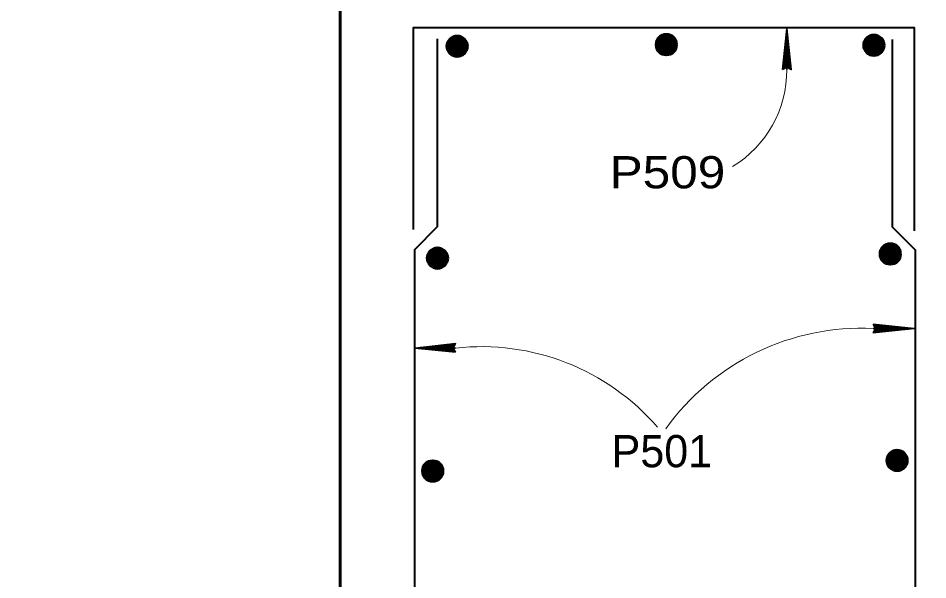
# Model space of a CAD drawing. Extents: x 4.49 to 7.69, y 0.28 to 2.27.
# Drawn here: x 5.8544 to 6.09, y 0.8575 to 1.0029 of the extents above; entities that cross this region are included whole.
import ezdxf

# ---------------------------------------------------------------- set-up
doc = ezdxf.new("R2010")
doc.units = 0
doc.header["$LTSCALE"] = 0.0033
doc.layers.add('1', color=7, linetype='Continuous', lineweight=35)

msp = doc.modelspace()

# ---------------------------------------------------------------- linework, layer by layer
at = {"layer": '1'}
for p, q in [((6.053417, 0.989583), (6.053417, 1.000167)), ((6.052417, 0.989833), (6.053333, 0.997667)), ((6.052417, 0.989833), (6.053333, 0.997667)), ((6.0525, 0.989833), (6.053333, 0.997667)), ((6.052583, 0.989833), (6.053417, 0.997667)), ((6.052583, 0.989833), (6.053583, 0.997667)), ((6.054083, 0.98975), (6.053333, 0.997083)), ((6.05425, 0.989833), (6.053417, 0.997167)), ((6.054333, 0.989833), (6.053583, 0.997167)), ((6.0545, 0.989833), (6.053667, 0.997167)), ((6.076083, 0.923583), (6.083917, 0.922667)), ((6.076083, 0.923583), (6.083917, 0.922667)), ((6.076083, 0.9235), (6.083917, 0.922667)), ((6.076083, 0.923417), (6.083917, 0.922583)), ((6.076083, 0.923417), (6.083917, 0.922417)), ((6.075833, 0.922583), (6.086417, 0.922583)), ((6.076, 0.921917), (6.083333, 0.922667)), ((6.076083, 0.92175), (6.083417, 0.922583)), ((6.076083, 0.921667), (6.083417, 0.922417)), ((6.076083, 0.9215), (6.083417, 0.922333)), ((5.967667, 0.9175), (5.957083, 0.9175)), ((5.967417, 0.916667), (5.959583, 0.917667)), ((5.967417, 0.916667), (5.959583, 0.9175)), ((5.967417, 0.9165), (5.959583, 0.917417)), ((5.967417, 0.9165), (5.959583, 0.917417)), ((5.967417, 0.916583), (5.959583, 0.917417)), ((5.967417, 0.918583), (5.960083, 0.91775)), ((5.967417, 0.918417), (5.960083, 0.917667)), ((5.967417, 0.918333), (5.960083, 0.9175)), ((5.9675, 0.918167), (5.960167, 0.917417))]:
    msp.add_line(p, q, dxfattribs=at)
at = {"layer": '1', "lineweight": 40}
for p, q in [((5.966, 0.997167), (5.970583, 0.995)), ((5.96625, 0.99675), (5.970167, 0.996)), ((5.96625, 0.996583), (5.970167, 0.995833)), ((5.966333, 0.997167), (5.97025, 0.9965)), ((5.966333, 0.997), (5.97025, 0.99625)), ((5.966417, 0.9975), (5.97025, 0.996833)), ((5.968333, 0.996667), (5.969667, 0.997667)), ((5.970417, 0.996833), (5.969167, 0.998)), ((6.020167, 0.997583), (6.02475, 0.995417)), ((6.020333, 0.996583), (6.024167, 0.995917)), ((6.020333, 0.996417), (6.024167, 0.995667)), ((6.020417, 0.997167), (6.024333, 0.996417)), ((6.020417, 0.997), (6.024333, 0.99625)), ((6.020417, 0.99675), (6.02425, 0.996)), ((6.0205, 0.997583), (6.024417, 0.996917)), ((6.0205, 0.997417), (6.024417, 0.996667)), ((6.020583, 0.997917), (6.024417, 0.99725)), ((6.0225, 0.997083), (6.023833, 0.998083)), ((6.024583, 0.99725), (6.023333, 0.998417)), ((6.073917, 0.997417), (6.0785, 0.99525)), ((6.074083, 0.996417), (6.077917, 0.99575)), ((6.074167, 0.997), (6.078083, 0.99625)), ((6.074167, 0.996833), (6.078083, 0.996083)), ((6.074167, 0.996583), (6.078, 0.995833)), ((6.07425, 0.997417), (6.078167, 0.99675)), ((6.07425, 0.99725), (6.078167, 0.9965)), ((6.074333, 0.99775), (6.078167, 0.997083)), ((6.07625, 0.996917), (6.077583, 0.997917)), ((6.078333, 0.997083), (6.077083, 0.99825)), ((5.965833, 0.994417), (5.969667, 0.993667)), ((5.965833, 0.99425), (5.969667, 0.9935)), ((5.965917, 0.994917), (5.969833, 0.994167)), ((5.965917, 0.99475), (5.96975, 0.994)), ((5.965917, 0.9945), (5.96975, 0.993833)), ((5.966, 0.995333), (5.969917, 0.994583)), ((5.966083, 0.99575), (5.969917, 0.995)), ((5.966083, 0.995583), (5.969917, 0.994833)), ((5.966167, 0.996167), (5.97, 0.9955)), ((5.966167, 0.996), (5.97, 0.99525)), ((5.96625, 0.996333), (5.970083, 0.995583)), ((5.970167, 0.994), (5.966417, 0.993583)), ((6.02, 0.994833), (6.023833, 0.994083)), ((6.02, 0.994667), (6.023833, 0.993917)), ((6.020083, 0.995333), (6.024, 0.994583)), ((6.020083, 0.995167), (6.023917, 0.994417)), ((6.020083, 0.994917), (6.023917, 0.99425)), ((6.020167, 0.99575), (6.024083, 0.995)), ((6.02025, 0.996167), (6.024083, 0.995417)), ((6.02025, 0.996), (6.024083, 0.99525)), ((6.024333, 0.994417), (6.020583, 0.994)), ((6.07375, 0.994667), (6.077583, 0.993917)), ((6.07375, 0.9945), (6.077583, 0.99375)), ((6.073833, 0.995167), (6.07775, 0.994417)), ((6.073833, 0.995), (6.077667, 0.99425)), ((6.073833, 0.99475), (6.077667, 0.994083)), ((6.073917, 0.995583), (6.077833, 0.994833)), ((6.074, 0.996), (6.077833, 0.99525)), ((6.074, 0.995833), (6.077833, 0.995083)), ((6.074083, 0.99625), (6.077917, 0.9955)), ((6.078083, 0.99425), (6.074333, 0.993833)), ((5.960917, 0.942333), (5.9655, 0.940167)), ((5.96125, 0.942333), (5.965167, 0.941667)), ((5.96125, 0.942167), (5.965167, 0.941417)), ((5.961333, 0.942667), (5.965167, 0.942)), ((5.96325, 0.941833), (5.964583, 0.942833)), ((5.965333, 0.942), (5.964083, 0.943167)), ((6.078167, 0.943417), (6.08275, 0.94125)), ((6.078333, 0.942417), (6.082167, 0.94175)), ((6.078333, 0.94225), (6.082167, 0.9415)), ((6.078417, 0.943), (6.082333, 0.94225)), ((6.078417, 0.942833), (6.082333, 0.942083)), ((6.078417, 0.942583), (6.08225, 0.941833)), ((6.0785, 0.943417), (6.082417, 0.94275)), ((6.0785, 0.94325), (6.082417, 0.9425)), ((6.078583, 0.94375), (6.082417, 0.943083)), ((6.0805, 0.942917), (6.081833, 0.943917)), ((6.082583, 0.943083), (6.081333, 0.94425)), ((5.960833, 0.940083), (5.96475, 0.939333)), ((5.960833, 0.939917), (5.964667, 0.939167)), ((5.960917, 0.9405), (5.964833, 0.93975)), ((5.961, 0.940917), (5.964833, 0.940167)), ((5.961, 0.94075), (5.964833, 0.94)), ((5.961083, 0.941333), (5.964917, 0.940667)), ((5.961083, 0.941167), (5.964917, 0.940417)), ((5.961167, 0.941917), (5.965083, 0.941167)), ((5.961167, 0.94175), (5.965083, 0.941)), ((5.961167, 0.9415), (5.965, 0.94075)), ((6.078, 0.940667), (6.081833, 0.939917)), ((6.078, 0.9405), (6.081833, 0.93975)), ((6.078083, 0.941167), (6.082, 0.940417)), ((6.078083, 0.941), (6.081917, 0.94025)), ((6.078083, 0.94075), (6.081917, 0.940083)), ((6.078167, 0.941583), (6.082083, 0.940833)), ((6.07825, 0.942), (6.082083, 0.94125)), ((6.07825, 0.941833), (6.082083, 0.941083)), ((6.082333, 0.94025), (6.078583, 0.939833)), ((5.96075, 0.939583), (5.964583, 0.938833)), ((5.96075, 0.939417), (5.964583, 0.938667)), ((5.960833, 0.939667), (5.964667, 0.939)), ((5.965083, 0.939167), (5.961333, 0.93875)), ((6.08225, 0.8895), (6.083583, 0.8905)), ((6.084333, 0.889667), (6.083083, 0.890833)), ((5.964083, 0.886917), (5.962833, 0.888083)), ((6.079917, 0.89), (6.0845, 0.887833)), ((6.079917, 0.888167), (6.083833, 0.887417)), ((6.08, 0.888583), (6.083833, 0.887833)), ((6.08, 0.888417), (6.083833, 0.887667)), ((6.080083, 0.889), (6.083917, 0.888333)), ((6.080083, 0.888833), (6.083917, 0.888083)), ((6.080167, 0.889583), (6.084083, 0.888833)), ((6.080167, 0.889417), (6.084083, 0.888667)), ((6.080167, 0.889167), (6.084, 0.888417)), ((6.08025, 0.89), (6.084167, 0.889333)), ((6.08025, 0.889833), (6.084167, 0.889083)), ((6.080333, 0.890333), (6.084167, 0.889667)), ((5.959667, 0.88725), (5.96425, 0.885083)), ((5.95975, 0.885833), (5.963583, 0.885083)), ((5.95975, 0.885667), (5.963583, 0.884917)), ((5.959833, 0.88625), (5.963667, 0.885583)), ((5.959833, 0.886083), (5.963667, 0.885333)), ((5.959917, 0.886833), (5.963833, 0.886083)), ((5.959917, 0.886667), (5.963833, 0.885917)), ((5.959917, 0.886417), (5.96375, 0.885667)), ((5.96, 0.88725), (5.963917, 0.886583)), ((5.96, 0.887083), (5.963917, 0.886333)), ((5.960083, 0.887583), (5.963917, 0.886917)), ((5.962, 0.88675), (5.963333, 0.88775)), ((6.07975, 0.88725), (6.083583, 0.8865)), ((6.07975, 0.887083), (6.083583, 0.886333)), ((6.079833, 0.88775), (6.08375, 0.887)), ((6.079833, 0.887583), (6.083667, 0.886833)), ((6.079833, 0.887333), (6.083667, 0.886667)), ((6.084083, 0.886833), (6.080333, 0.886417)), ((5.9595, 0.8845), (5.963333, 0.88375)), ((5.9595, 0.884333), (5.963333, 0.883583)), ((5.959583, 0.885), (5.9635, 0.88425)), ((5.959583, 0.884833), (5.963417, 0.884083)), ((5.959583, 0.884583), (5.963417, 0.883917)), ((5.959667, 0.885417), (5.963583, 0.884667)), ((5.963833, 0.884083), (5.960083, 0.883667))]:
    msp.add_line(p, q, dxfattribs=at)
at = {"layer": '1', "lineweight": 60}
for p, q in [((5.96625, 0.997167), (5.966083, 0.99425)), ((5.9665, 0.997167), (5.96625, 0.99425)), ((5.966667, 0.997167), (5.9665, 0.994167)), ((5.966833, 0.997167), (5.966583, 0.994167)), ((5.967, 0.997167), (5.966833, 0.994167)), ((5.96725, 0.997167), (5.967083, 0.994167)), ((5.9675, 0.997167), (5.96725, 0.994167)), ((5.967583, 0.997083), (5.967417, 0.994167)), ((5.96775, 0.997083), (5.967583, 0.994167)), ((5.967917, 0.997083), (5.96775, 0.994167)), ((5.968167, 0.997083), (5.967917, 0.994167)), ((5.968333, 0.997083), (5.968167, 0.994167)), ((5.968583, 0.997), (5.968333, 0.994083)), ((5.968833, 0.997), (5.968583, 0.994083)), ((5.969, 0.997), (5.968833, 0.994083)), ((5.969083, 0.997), (5.968917, 0.994083)), ((5.96925, 0.997), (5.969083, 0.994083)), ((5.969333, 0.997), (5.969167, 0.994083)), ((5.969583, 0.996917), (5.969333, 0.994)), ((5.96975, 0.996917), (5.969583, 0.994)), ((5.969917, 0.996917), (5.969667, 0.994)), ((5.970083, 0.996917), (5.969917, 0.994)), ((5.970333, 0.996917), (5.970167, 0.994)), ((5.970583, 0.995), (5.970417, 0.996833)), ((6.020417, 0.997583), (6.02025, 0.994667)), ((6.020667, 0.997583), (6.020417, 0.994667)), ((6.020833, 0.997583), (6.020667, 0.994583)), ((6.021, 0.997583), (6.02075, 0.994583)), ((6.021167, 0.997583), (6.021, 0.994583)), ((6.021417, 0.997583), (6.02125, 0.994583)), ((6.021667, 0.997583), (6.021417, 0.994583)), ((6.02175, 0.9975), (6.021583, 0.994583)), ((6.021917, 0.9975), (6.02175, 0.994583)), ((6.022083, 0.9975), (6.021917, 0.994583)), ((6.022333, 0.9975), (6.022083, 0.994583)), ((6.0225, 0.9975), (6.022333, 0.994583)), ((6.02275, 0.997417), (6.0225, 0.9945)), ((6.023, 0.997417), (6.02275, 0.9945)), ((6.023167, 0.997417), (6.023, 0.9945)), ((6.02325, 0.997417), (6.023083, 0.9945)), ((6.023417, 0.997417), (6.02325, 0.9945)), ((6.0235, 0.997417), (6.023333, 0.9945)), ((6.02375, 0.997333), (6.0235, 0.994417)), ((6.023917, 0.997333), (6.02375, 0.994417)), ((6.024083, 0.997333), (6.023833, 0.994417)), ((6.02425, 0.997333), (6.024083, 0.994417)), ((6.0245, 0.997333), (6.024333, 0.994417)), ((6.02475, 0.995417), (6.024583, 0.99725)), ((6.074167, 0.997417), (6.074, 0.9945)), ((6.074417, 0.997417), (6.074167, 0.9945)), ((6.074583, 0.997417), (6.074417, 0.994417)), ((6.07475, 0.997417), (6.0745, 0.994417)), ((6.074917, 0.997417), (6.07475, 0.994417)), ((6.075167, 0.997417), (6.075, 0.994417)), ((6.075417, 0.997417), (6.075167, 0.994417)), ((6.0755, 0.997333), (6.075333, 0.994417)), ((6.075667, 0.997333), (6.0755, 0.994417)), ((6.075833, 0.997333), (6.075667, 0.994417)), ((6.076083, 0.997333), (6.075833, 0.994417)), ((6.07625, 0.997333), (6.076083, 0.994417)), ((6.0765, 0.99725), (6.07625, 0.994333)), ((6.07675, 0.99725), (6.0765, 0.994333)), ((6.076917, 0.99725), (6.07675, 0.994333)), ((6.077, 0.99725), (6.076833, 0.994333)), ((6.077167, 0.99725), (6.077, 0.994333)), ((6.07725, 0.99725), (6.077083, 0.994333)), ((6.0775, 0.997167), (6.07725, 0.99425)), ((6.077667, 0.997167), (6.0775, 0.99425)), ((6.077833, 0.997167), (6.077583, 0.99425)), ((6.078, 0.997167), (6.077833, 0.99425)), ((6.07825, 0.997167), (6.078083, 0.99425)), ((6.0785, 0.99525), (6.078333, 0.997083)), ((5.970583, 0.995), (5.965833, 0.99425)), ((6.02475, 0.995417), (6.02, 0.994667)), ((6.0785, 0.99525), (6.07375, 0.9945)), ((5.961167, 0.942333), (5.961, 0.939417)), ((5.961417, 0.942333), (5.961167, 0.939417)), ((5.961583, 0.942333), (5.961417, 0.939333)), ((5.96175, 0.942333), (5.9615, 0.939333)), ((5.961917, 0.942333), (5.96175, 0.939333)), ((5.962167, 0.942333), (5.962, 0.939333)), ((5.962417, 0.942333), (5.962167, 0.939333)), ((5.9625, 0.94225), (5.962333, 0.939333)), ((5.962667, 0.94225), (5.9625, 0.939333)), ((5.962833, 0.94225), (5.962667, 0.939333)), ((5.963083, 0.94225), (5.962833, 0.939333)), ((5.96325, 0.94225), (5.963083, 0.939333)), ((5.9635, 0.942167), (5.96325, 0.93925)), ((5.96375, 0.942167), (5.9635, 0.93925)), ((5.963917, 0.942167), (5.96375, 0.93925)), ((5.964, 0.942167), (5.963833, 0.93925)), ((5.964167, 0.942167), (5.964, 0.93925)), ((5.96425, 0.942167), (5.964083, 0.93925)), ((6.078417, 0.943417), (6.07825, 0.9405)), ((6.078667, 0.943417), (6.078417, 0.9405)), ((6.078833, 0.943417), (6.078667, 0.940417)), ((6.079, 0.943417), (6.07875, 0.940417)), ((6.079167, 0.943417), (6.079, 0.940417)), ((6.079417, 0.943417), (6.07925, 0.940417)), ((6.079667, 0.943417), (6.079417, 0.940417)), ((6.07975, 0.943333), (6.079583, 0.940417)), ((6.079917, 0.943333), (6.07975, 0.940417)), ((6.080083, 0.943333), (6.079917, 0.940417)), ((6.080333, 0.943333), (6.080083, 0.940417)), ((6.0805, 0.943333), (6.080333, 0.940417)), ((6.08075, 0.94325), (6.0805, 0.940333)), ((6.081, 0.94325), (6.08075, 0.940333)), ((6.081167, 0.94325), (6.081, 0.940333)), ((6.08125, 0.94325), (6.081083, 0.940333)), ((6.081417, 0.94325), (6.08125, 0.940333)), ((6.0815, 0.94325), (6.081333, 0.940333)), ((6.08175, 0.943167), (6.0815, 0.94025)), ((6.081917, 0.943167), (6.08175, 0.94025)), ((6.082083, 0.943167), (6.081833, 0.94025)), ((6.08225, 0.943167), (6.082083, 0.94025)), ((6.0825, 0.943167), (6.082333, 0.94025)), ((6.08275, 0.94125), (6.082583, 0.943083)), ((5.9655, 0.940167), (5.96075, 0.939417)), ((5.9645, 0.942083), (5.96425, 0.939167)), ((5.964667, 0.942083), (5.9645, 0.939167)), ((5.964833, 0.942083), (5.964583, 0.939167)), ((5.965, 0.942083), (5.964833, 0.939167)), ((5.96525, 0.942083), (5.965083, 0.939167)), ((5.9655, 0.940167), (5.965333, 0.942)), ((6.08275, 0.94125), (6.078, 0.9405)), ((6.080167, 0.89), (6.08, 0.887083)), ((6.080417, 0.89), (6.080167, 0.887083)), ((6.080583, 0.89), (6.080417, 0.887)), ((6.08075, 0.89), (6.0805, 0.887)), ((6.080917, 0.89), (6.08075, 0.887)), ((6.081167, 0.89), (6.081, 0.887)), ((6.081417, 0.89), (6.081167, 0.887)), ((6.0815, 0.889917), (6.081333, 0.887)), ((6.081667, 0.889917), (6.0815, 0.887)), ((6.081833, 0.889917), (6.081667, 0.887)), ((6.082083, 0.889917), (6.081833, 0.887)), ((6.08225, 0.889917), (6.082083, 0.887)), ((6.0825, 0.889833), (6.08225, 0.886917)), ((6.08275, 0.889833), (6.0825, 0.886917)), ((6.082917, 0.889833), (6.08275, 0.886917)), ((6.083, 0.889833), (6.082833, 0.886917)), ((6.083167, 0.889833), (6.083, 0.886917)), ((6.08325, 0.889833), (6.083083, 0.886917)), ((6.0835, 0.88975), (6.08325, 0.886833)), ((6.083667, 0.88975), (6.0835, 0.886833)), ((6.083833, 0.88975), (6.083583, 0.886833)), ((6.084, 0.88975), (6.083833, 0.886833)), ((6.08425, 0.88975), (6.084083, 0.886833)), ((6.0845, 0.887833), (6.084333, 0.889667)), ((5.959917, 0.88725), (5.95975, 0.884333)), ((5.960167, 0.88725), (5.959917, 0.884333)), ((5.960333, 0.88725), (5.960167, 0.88425)), ((5.9605, 0.88725), (5.96025, 0.88425)), ((5.960667, 0.88725), (5.9605, 0.88425)), ((5.960917, 0.88725), (5.96075, 0.88425)), ((5.961167, 0.88725), (5.960917, 0.88425)), ((5.96125, 0.887167), (5.961083, 0.88425)), ((5.961417, 0.887167), (5.96125, 0.88425)), ((5.961583, 0.887167), (5.961417, 0.88425)), ((5.961833, 0.887167), (5.961583, 0.88425)), ((5.962, 0.887167), (5.961833, 0.88425)), ((5.96225, 0.887083), (5.962, 0.884167)), ((5.9625, 0.887083), (5.96225, 0.884167)), ((5.962667, 0.887083), (5.9625, 0.884167)), ((5.96275, 0.887083), (5.962583, 0.884167)), ((5.962917, 0.887083), (5.96275, 0.884167)), ((5.963, 0.887083), (5.962833, 0.884167)), ((5.96325, 0.887), (5.963, 0.884083)), ((5.963417, 0.887), (5.96325, 0.884083)), ((5.963583, 0.887), (5.963333, 0.884083)), ((5.96375, 0.887), (5.963583, 0.884083)), ((5.964, 0.887), (5.963833, 0.884083)), ((5.96425, 0.885083), (5.964083, 0.886917)), ((6.0845, 0.887833), (6.07975, 0.887083)), ((5.96425, 0.885083), (5.9595, 0.884333))]:
    msp.add_line(p, q, dxfattribs=at)
for points in [[(5.854417, 0.684833), (5.93775, 0.684833), (5.93775, 1.018167), (6.104417, 1.018167), (6.104417, 0.684833), (6.18775, 0.684833)], [(5.965417, 0.9955), (5.970583, 0.996167), (5.966, 0.997167)], [(5.969667, 0.9935), (5.969667, 0.997667), (5.968, 0.993), (5.9685, 0.998167), (5.966417, 0.993583), (5.967167, 0.998083), (5.96875, 0.993083), (5.965583, 0.996417), (5.970417, 0.996833), (5.967167, 0.993167), (5.969167, 0.998), (5.966, 0.997167), (5.965833, 0.99425)], [(5.966417, 0.993583), (5.967917, 0.995833), (5.96575, 0.99675), (5.96775, 0.998167), (5.967917, 0.995917), (5.969583, 0.993583), (5.965583, 0.995917), (5.968333, 0.996667)], [(5.969167, 0.998), (5.967917, 0.995833), (5.970167, 0.994)], [(6.019583, 0.995917), (6.02475, 0.996583), (6.020167, 0.997583)], [(6.023833, 0.993917), (6.023833, 0.998083), (6.022167, 0.993417), (6.022667, 0.998583), (6.020583, 0.994), (6.021333, 0.9985), (6.022917, 0.9935), (6.01975, 0.996833), (6.024583, 0.99725), (6.021333, 0.993583), (6.023333, 0.998417), (6.020167, 0.997583), (6.02, 0.994667)], [(6.020583, 0.994), (6.022083, 0.99625), (6.019917, 0.997167), (6.021917, 0.998583), (6.022083, 0.996333), (6.02375, 0.994), (6.01975, 0.996333), (6.0225, 0.997083)], [(6.023333, 0.998417), (6.022083, 0.99625), (6.024333, 0.994417)], [(6.073333, 0.99575), (6.0785, 0.996417), (6.073917, 0.997417)], [(6.077583, 0.99375), (6.077583, 0.997917), (6.075917, 0.99325), (6.076417, 0.998417), (6.074333, 0.993833), (6.075083, 0.998333), (6.076667, 0.993333), (6.0735, 0.996667), (6.078333, 0.997083), (6.075083, 0.993417), (6.077083, 0.99825), (6.073917, 0.997417), (6.07375, 0.9945)], [(6.074333, 0.993833), (6.075833, 0.996083), (6.073667, 0.997), (6.075667, 0.998417), (6.075833, 0.996167), (6.0775, 0.993833), (6.0735, 0.996167), (6.07625, 0.996917)], [(6.077083, 0.99825), (6.075833, 0.996083), (6.078083, 0.99425)], [(5.960333, 0.940667), (5.9655, 0.941333), (5.960917, 0.942333)], [(5.964583, 0.938667), (5.964583, 0.942833), (5.962917, 0.938167), (5.963417, 0.943333), (5.961333, 0.93875), (5.962083, 0.94325), (5.963667, 0.93825), (5.9605, 0.941583), (5.965333, 0.942), (5.962083, 0.938333), (5.964083, 0.943167), (5.960917, 0.942333), (5.96075, 0.939417)], [(5.961333, 0.93875), (5.962833, 0.941), (5.960667, 0.941917), (5.962667, 0.943333), (5.962833, 0.941083), (5.9645, 0.93875), (5.9605, 0.941083), (5.96325, 0.941833)], [(5.964083, 0.943167), (5.962833, 0.941), (5.965083, 0.939167)], [(6.077583, 0.94175), (6.08275, 0.942417), (6.078167, 0.943417)], [(6.081833, 0.93975), (6.081833, 0.943917), (6.080167, 0.93925), (6.080667, 0.944417), (6.078583, 0.939833), (6.079333, 0.944333), (6.080917, 0.939333), (6.07775, 0.942667), (6.082583, 0.943083), (6.079333, 0.939417), (6.081333, 0.94425), (6.078167, 0.943417), (6.078, 0.9405)], [(6.078583, 0.939833), (6.080083, 0.942083), (6.077917, 0.943), (6.079917, 0.944417), (6.080083, 0.942167), (6.08175, 0.939833), (6.07775, 0.942167), (6.0805, 0.942917)], [(6.081333, 0.94425), (6.080083, 0.942083), (6.082333, 0.94025)], [(6.083583, 0.886333), (6.083583, 0.8905), (6.081917, 0.885833), (6.082417, 0.891), (6.080333, 0.886417), (6.081083, 0.890917), (6.082667, 0.885917), (6.0795, 0.88925), (6.084333, 0.889667), (6.081083, 0.886), (6.083083, 0.890833), (6.079917, 0.89), (6.07975, 0.887083)], [(6.080333, 0.886417), (6.081833, 0.888667), (6.079667, 0.889583), (6.081667, 0.891), (6.081833, 0.88875), (6.0835, 0.886417), (6.0795, 0.88875), (6.08225, 0.8895)], [(6.083083, 0.890833), (6.081833, 0.888667), (6.084083, 0.886833)], [(5.963333, 0.883583), (5.963333, 0.88775), (5.961667, 0.883083), (5.962167, 0.88825), (5.960083, 0.883667), (5.960833, 0.888167), (5.962417, 0.883167), (5.95925, 0.8865), (5.964083, 0.886917), (5.960833, 0.88325), (5.962833, 0.888083), (5.959667, 0.88725), (5.9595, 0.884333)], [(5.960083, 0.883667), (5.961583, 0.885917), (5.959417, 0.886833), (5.961417, 0.88825), (5.961583, 0.886), (5.96325, 0.883667), (5.95925, 0.886), (5.962, 0.88675)], [(5.962833, 0.888083), (5.961583, 0.885917), (5.963833, 0.884083)], [(6.079333, 0.888333), (6.0845, 0.889), (6.079917, 0.89)], [(5.959083, 0.885583), (5.96425, 0.88625), (5.959667, 0.88725)]]:
    msp.add_lwpolyline(points, dxfattribs=at)
at = {"layer": '1', "lineweight": 40}
for points in [[(5.95675, 0.948167), (5.95675, 1.000417), (6.086417, 1.000417), (6.086417, 0.947833)], [(5.962917, 0.9975), (5.962917, 0.948833), (5.957, 0.942917), (5.957, 0.734583), (5.962917, 0.728667), (5.962917, 0.69625)], [(6.080833, 0.6995), (6.080833, 0.728583), (6.08675, 0.7345), (6.08675, 0.942833), (6.080833, 0.94875), (6.080833, 0.997333)], [(5.965833, 0.99425), (5.967917, 0.993), (5.969667, 0.9935), (5.970583, 0.995)], [(6.02, 0.994667), (6.022083, 0.993417), (6.023833, 0.993917), (6.02475, 0.995417)], [(6.07375, 0.9945), (6.075833, 0.99325), (6.077583, 0.99375), (6.0785, 0.99525)], [(5.96075, 0.939417), (5.962833, 0.938167), (5.964583, 0.938667), (5.9655, 0.940167)], [(6.078, 0.9405), (6.080083, 0.93925), (6.081833, 0.93975), (6.08275, 0.94125)], [(6.07975, 0.887083), (6.081833, 0.885833), (6.083583, 0.886333), (6.0845, 0.887833)], [(5.9595, 0.884333), (5.961583, 0.883083), (5.963333, 0.883583), (5.96425, 0.885083)]]:
    msp.add_lwpolyline(points, dxfattribs=at)
at = {"layer": '1'}
for points in [[(6.052333, 0.989583), (6.053417, 1.000167), (6.054583, 0.989583), (6.053417, 0.990167)], [(6.053333, 0.990333), (6.05325, 0.995), (6.053333, 0.995), (6.053333, 0.994083), (6.05325, 0.990333), (6.053167, 0.993333), (6.053083, 0.990167), (6.053, 0.992417), (6.052917, 0.990167), (6.053167, 0.993667), (6.053333, 0.998333), (6.053583, 0.997417), (6.053583, 0.998667), (6.053583, 0.990333), (6.05375, 0.99275), (6.05375, 0.990167), (6.053333, 0.9955), (6.054, 0.990167)], [(6.075833, 0.923667), (6.086417, 0.922583), (6.075833, 0.921417), (6.076417, 0.922583)], [(6.076583, 0.922667), (6.08125, 0.92275), (6.08125, 0.922667), (6.080333, 0.922667), (6.076583, 0.92275), (6.079583, 0.922833), (6.076417, 0.922917), (6.078667, 0.923), (6.076417, 0.923083), (6.079917, 0.922833), (6.084583, 0.922667), (6.083667, 0.922417), (6.084917, 0.922417), (6.076583, 0.922417), (6.079, 0.92225), (6.076417, 0.92225), (6.08175, 0.922667), (6.076417, 0.922)], [(5.967667, 0.916417), (5.957083, 0.9175), (5.967667, 0.918667), (5.967083, 0.9175)], [(5.966917, 0.917417), (5.96225, 0.917333), (5.96225, 0.917417), (5.963167, 0.917417), (5.966917, 0.917333), (5.963917, 0.91725), (5.967083, 0.917167), (5.964833, 0.917083), (5.967083, 0.917), (5.963583, 0.91725), (5.958917, 0.917417), (5.959833, 0.917667), (5.958583, 0.917667), (5.966917, 0.917667), (5.9645, 0.917833), (5.967083, 0.917833), (5.96175, 0.917417), (5.967083, 0.918083)]]:
    msp.add_lwpolyline(points, close=True, dxfattribs=at)
for points in [[(6.053333, 0.990333), (6.052583, 0.989917), (6.052833, 0.990167), (6.053167, 0.990333), (6.053083, 0.990583), (6.05275, 0.990417), (6.0535, 0.99025), (6.054, 0.990083), (6.054417, 0.989833)], [(6.076583, 0.922667), (6.076167, 0.923417), (6.076417, 0.923167), (6.076583, 0.922833), (6.076833, 0.922917), (6.076667, 0.92325), (6.0765, 0.9225), (6.076333, 0.922), (6.076083, 0.921583)], [(5.966917, 0.917417), (5.967333, 0.916667), (5.967083, 0.916917), (5.966917, 0.91725), (5.966667, 0.917167), (5.966833, 0.916833), (5.967, 0.917583), (5.967167, 0.918083), (5.967417, 0.9185)]]:
    msp.add_lwpolyline(points, dxfattribs=at)
at = {"layer": '1', "lineweight": 60}
for centre in [(5.968083, 0.9956), (6.02225, 0.996017), (6.076, 0.99585), (5.963, 0.940767), (6.08025, 0.94185), (6.082, 0.888433), (5.96175, 0.885683)]:
    msp.add_circle(centre, 0.00264, dxfattribs=at)
at = {"layer": '1', "lineweight": 13}
for centre, radius, start, end in [((6.024409, 0.989325), 0.029009, 301.15475, 0.51002), ((6.072889, 0.860111), 0.062542, 87.30189, 144.32616), ((5.974381, 0.85759), 0.060285, 40.82327, 96.39421)]:
    msp.add_arc(centre, radius, start, end, dxfattribs=at)

# ---------------------------------------------------------------- texts
at = {"layer": '1', "width": 1.15}
msp.add_text('P509', height=0.008334, dxfattribs=at).set_placement((6.007583, 0.958833))
at = {"layer": '1'}
msp.add_text('P501', height=0.008333, dxfattribs=at).set_placement((6.008083, 0.886667))

doc.saveas('drawing.dxf')
